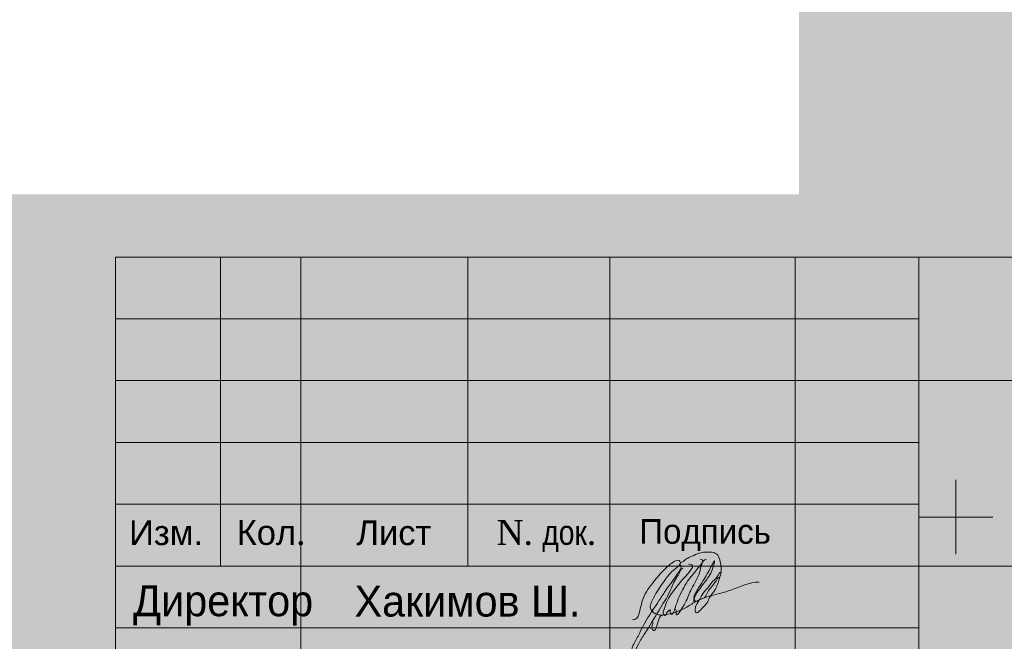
# Model space of a CAD drawing. Header units: millimetres. Extents: x 918404 to 1362154, y 4120617 to 4364104.
# Tile 641 of 649: x 1330661 to 1338629, y 4263588 to 4268617. Entities that reach past the tile are written whole.
import ezdxf

# ---------------------------------------------------------------- set-up
doc = ezdxf.new("R2010")
doc.units = ezdxf.units.MM
doc.header["$MEASUREMENT"] = 0
for name, color, linetype, lineweight in [('(001) Сетка_Ном._пера__132', 132, 'Continuous', 18), ('0_Ном._пера__255', 255, 'Continuous', 18), ('0_Ном._пера__5', 5, 'Continuous', 18), ('0_Ном._пера__7', 7, 'Continuous', 18), ('Text blocks_Ном._пера__1_Ном._пера__7', 7, 'Continuous', 18)]:
    doc.layers.add(name, color=color, linetype=linetype, lineweight=lineweight)
doc.styles.add('СГЕНЕРИР_СТИЛЬ_1', font='arial.ttf')
doc.styles.add('СГЕНЕРИР_СТИЛЬ_11', font='times.ttf')
doc.styles.add('СГЕНЕРИР_СТИЛЬ_7', font='txt')
doc.styles.add('СГЕНЕРИР_СТИЛЬ_9', font='txt')

msp = doc.modelspace()

# ---------------------------------------------------------------- hatches: boundary and pattern name
at = {"layer": '0_Ном._пера__255', "linetype": 'Continuous'}
h = msp.add_hatch(color=256, dxfattribs=at)
h.paths.add_polyline_path([(1305924.1, 4291040.5), (1305924.1, 4260034.2), (1351126, 4260034.2), (1351126, 4291040.5)])
h.paths.add_polyline_path([(1311406.9, 4261667.3), (1311406.9, 4288640.7), (1335731.4, 4288640.7), (1335731.4, 4281071.3), (1336968.5, 4281071.3), (1336968.5, 4267204.9), (1330513.3, 4267204.9), (1330513.3, 4261667.3)], flags=0)

# ---------------------------------------------------------------- linework, layer by layer
at = {"layer": '(001) Сетка_Ном._пера__132', "linetype": 'Continuous'}
for p, q in [((1338235.7, 4264893.1), (1338235.7, 4264293.1)), ((1337935.7, 4264593.1), (1338535.7, 4264593.1))]:
    msp.add_line(p, q, dxfattribs=at)
at = {"layer": '0_Ном._пера__5', "linetype": 'Continuous'}
for points, knots in [([(1335621.6, 4263760.6), (1335679, 4263760.6), (1335677.9, 4263847.3), (1335699.2, 4263914.6), (1335715.8, 4263966.9), (1335747.4, 4264012.8), (1335781.1, 4264056.3), (1335808.2, 4264091.4), (1335837.4, 4264124.7), (1335867.8, 4264156.9), (1335889.8, 4264180), (1335912.7, 4264202.3), (1335938.7, 4264220.8), (1335951.2, 4264229.7), (1335964.5, 4264237.9), (1335979.3, 4264242.1), (1335985.3, 4264243.8), (1335991.6, 4264244.6), (1335997.2, 4264242.1), (1336007.3, 4264237.5), (1336009.8, 4264224.8), (1336006.3, 4264214.1), (1336002.2, 4264202), (1335991, 4264194.6), (1335980.6, 4264186.9), (1335922, 4264143.8), (1335880.2, 4264082.9), (1335840.2, 4264021.8), (1335812.4, 4263979.2), (1335784.7, 4263936.3), (1335767.6, 4263888.5), (1335764.9, 4263880.9), (1335762.3, 4263873.1), (1335763.2, 4263865.2), (1335763.8, 4263859.7), (1335766, 4263854.6), (1335768.4, 4263849.7), (1335773.3, 4263839.7), (1335778.6, 4263829.8), (1335787.2, 4263822.8), (1335791.1, 4263819.6), (1335795.5, 4263817.1), (1335800, 4263814.9), (1335810.1, 4263809.7), (1335820.5, 4263805), (1335831.5, 4263802.5), (1335840.6, 4263800.4), (1335850.1, 4263799.9), (1335859.4, 4263800.2), (1335868.8, 4263800.6), (1335878.1, 4263801.8), (1335887.4, 4263803.3), (1335947.9, 4263813.3), (1336006.1, 4263835), (1336059.4, 4263865.3), (1336086.7, 4263880.8), (1336112.7, 4263898.5), (1336140.4, 4263913.2), (1336175.8, 4263932.1), (1336213.8, 4263945.1), (1336252.3, 4263956.3), (1336306.7, 4263972.1), (1336362.3, 4263983.3), (1336415.8, 4264001.5), (1336491.9, 4264027.2), (1336565.2, 4264066.7), (1336644.5, 4264066.7)], [0, 0, 0, 0, 1, 1, 1, 2, 2, 2, 3, 3, 3, 4, 4, 4, 5, 5, 5, 6, 6, 6, 7, 7, 7, 8, 8, 8, 9, 9, 9, 10, 10, 10, 11, 11, 11, 12, 12, 12, 13, 13, 13, 14, 14, 14, 15, 15, 15, 16, 16, 16, 17, 17, 17, 18, 18, 18, 19, 19, 19, 20, 20, 20, 21, 21, 21, 22, 22, 22, 22]), ([(1336166.8, 4264250), (1336234.3, 4264250), (1336142.2, 4264185.2), (1336066.8, 4264073.7), (1336036.5, 4264028.7), (1336011.8, 4263980.2), (1335990.8, 4263930.2), (1335981.7, 4263908.2), (1335973.9, 4263885.6), (1335967.1, 4263862.8), (1335962.4, 4263847.2), (1335958.1, 4263831.5), (1335949.5, 4263817.8), (1335924.6, 4263778.2), (1335922.3, 4263841.6), (1335927.3, 4263841.6)], [0, 0, 0, 0, 1, 1, 1, 2, 2, 2, 3, 3, 3, 4, 4, 4, 5, 5, 5, 5]), ([(1335964.1, 4263844.6), (1335975, 4263844.6), (1335972.9, 4263830.6), (1335973.1, 4263818.6), (1335973.6, 4263775.4), (1336002.2, 4263821.7), (1336037.8, 4263883.3), (1336041.6, 4263889.9), (1336045.3, 4263896.5), (1336048.8, 4263903.2), (1336067.4, 4263938.5), (1336080.4, 4263976.5), (1336098.3, 4264012.2), (1336120.1, 4264055.8), (1336148.5, 4264096.2), (1336162.8, 4264142.7), (1336177.1, 4264189.4), (1336179.2, 4264248.7), (1336219.3, 4264248.7)], [0, 0, 0, 0, 1, 1, 1, 2, 2, 2, 3, 3, 3, 4, 4, 4, 5, 5, 5, 6, 6, 6, 6]), ([(1336007.4, 4264224.3), (1336024.9, 4264224.3), (1336037.8, 4264240.2), (1336052.5, 4264251.2), (1336066.9, 4264261.9), (1336083.5, 4264269), (1336099.9, 4264276.3), (1336120.8, 4264285.5), (1336141.5, 4264295.1), (1336163.4, 4264301.4), (1336177.7, 4264305.4), (1336192.3, 4264308.4), (1336207.1, 4264309.6), (1336219.4, 4264310.5), (1336231.7, 4264310.3), (1336244, 4264310), (1336257.4, 4264309.7), (1336270.9, 4264309.6), (1336283.2, 4264304.6), (1336297.5, 4264298.7), (1336308.8, 4264287.4), (1336316.6, 4264274), (1336326.2, 4264257.5), (1336330.6, 4264238.7), (1336333.9, 4264219.8), (1336337.1, 4264201.4), (1336339.5, 4264182.8), (1336338.5, 4264164.1), (1336336.5, 4264126.9), (1336322.9, 4264091.7), (1336310.4, 4264056.5), (1336304.9, 4264040.8), (1336298.9, 4264025.4), (1336291.5, 4264010.6), (1336286.5, 4264000.6), (1336280.7, 4263991.1), (1336274, 4263982.2), (1336262, 4263966.5), (1336248.9, 4263958.1), (1336258.3, 4263958.1)], [0, 0, 0, 0, 1, 1, 1, 2, 2, 2, 3, 3, 3, 4, 4, 4, 5, 5, 5, 6, 6, 6, 7, 7, 7, 8, 8, 8, 9, 9, 9, 10, 10, 10, 11, 11, 11, 12, 12, 12, 13, 13, 13, 13]), ([(1336127, 4263905.9), (1336138, 4263905.9), (1336119.8, 4263917.4), (1336117.1, 4263936.1), (1336115.2, 4263948.6), (1336120.9, 4263960.7), (1336126.7, 4263972), (1336140.2, 4263998.4), (1336156.8, 4264022.9), (1336172.8, 4264047.9), (1336196.6, 4264085.2), (1336219.7, 4264122.9), (1336240.6, 4264161.9), (1336273.7, 4264223.5), (1336290.3, 4264261.7), (1336283.2, 4264225.1), (1336275.5, 4264185.4), (1336259.9, 4264147.6), (1336238.1, 4264113.4), (1336219.4, 4264083.9), (1336197.6, 4264056.5), (1336176.3, 4264028.8), (1336159.8, 4264007.4), (1336144.4, 4263985.2), (1336131.7, 4263961.4), (1336117.5, 4263934.7), (1336107, 4263905.2), (1336126.1, 4263905.2)], [0, 0, 0, 0, 1, 1, 1, 2, 2, 2, 3, 3, 3, 4, 4, 4, 5, 5, 5, 6, 6, 6, 7, 7, 7, 8, 8, 8, 9, 9, 9, 9]), ([(1335999.8, 4264204.9), (1336030.4, 4264204.9), (1336004.8, 4264161.9), (1335974.4, 4264118), (1335945.5, 4264076.2), (1335914.1, 4264036.2), (1335885.6, 4263994.1), (1335869, 4263969.8), (1335853.5, 4263944.8), (1335837.4, 4263920.1), (1335796.5, 4263857.3), (1335752.1, 4263796.7), (1335716.4, 4263730.8), (1335702.4, 4263705), (1335689.8, 4263678.5), (1335676.4, 4263652.3), (1335661.5, 4263623.3), (1335645.5, 4263594.9), (1335630.3, 4263566), (1335625.3, 4263556.4), (1335620.4, 4263546.6), (1335617.3, 4263536.2), (1335615.2, 4263529.2), (1335613.7, 4263522), (1335613.5, 4263514.7), (1335613.5, 4263509.7), (1335614.1, 4263504.7), (1335615.4, 4263499.8), (1335625.1, 4263463), (1335640.1, 4263512.4), (1335667.7, 4263564.6), (1335683.2, 4263594), (1335701.5, 4263621.9), (1335719.5, 4263649.9), (1335759.5, 4263712.2), (1335795.8, 4263776.8), (1335834.9, 4263839.6), (1335865.8, 4263889.2), (1335898.3, 4263937.9), (1335922.6, 4263990.9), (1335939.7, 4264028.4), (1335952.5, 4264068), (1335975.8, 4264101.9), (1335984.8, 4264115), (1335995.4, 4264127.1), (1336002, 4264141.5), (1336009.5, 4264157.7), (1336013, 4264178.9), (1336028.3, 4264178.9)], [0, 0, 0, 0, 1, 1, 1, 2, 2, 2, 3, 3, 3, 4, 4, 4, 5, 5, 5, 6, 6, 6, 7, 7, 7, 8, 8, 8, 9, 9, 9, 10, 10, 10, 11, 11, 11, 12, 12, 12, 13, 13, 13, 14, 14, 14, 15, 15, 15, 16, 16, 16, 16]), ([(1336074.6, 4264211.1), (1336168.2, 4264211.1), (1336039.6, 4264123.1), (1335931.5, 4263967.8), (1335917.7, 4263947.9), (1335904.4, 4263927.5), (1335895.6, 4263904.9), (1335888.8, 4263887.6), (1335885, 4263869.2), (1335878.3, 4263851.8), (1335873.9, 4263840.3), (1335867.7, 4263828.8), (1335869.3, 4263816.7), (1335870.1, 4263811), (1335872.6, 4263805.8), (1335876.5, 4263801.7), (1335895.6, 4263782), (1335894.7, 4263841.6), (1335927.3, 4263841.6)], [0, 0, 0, 0, 1, 1, 1, 2, 2, 2, 3, 3, 3, 4, 4, 4, 5, 5, 5, 6, 6, 6, 6]), ([(1336150.7, 4263918.4), (1336166.6, 4263918.4), (1336171.8, 4263939.7), (1336179.6, 4263956.2), (1336190.7, 4263979.6), (1336209.7, 4263998), (1336226.1, 4264018.2), (1336241.2, 4264036.6), (1336254.6, 4264056.4), (1336271.1, 4264073.6), (1336284.3, 4264087.3), (1336299.7, 4264099.1), (1336309.3, 4264115.4), (1336317.7, 4264129.4), (1336322.8, 4264148.3), (1336337.1, 4264148.3)], [0, 0, 0, 0, 1, 1, 1, 2, 2, 2, 3, 3, 3, 4, 4, 4, 5, 5, 5, 5]), ([(1336184.4, 4263933.2), (1336212.3, 4263933.2), (1336219.2, 4263971.8), (1336236, 4263999.1), (1336250.5, 4264022.6), (1336272.7, 4264040.2), (1336287.7, 4264063.4), (1336300, 4264082.4), (1336308.3, 4264107.8), (1336328.4, 4264107.8)], [0, 0, 0, 0, 1, 1, 1, 2, 2, 2, 3, 3, 3, 3]), ([(1336150.7, 4263918.4), (1336166.2, 4263918.4), (1336144, 4263901.9), (1336133.8, 4263875.6), (1336129.5, 4263864.3), (1336127.5, 4263852.2), (1336127.4, 4263840), (1336127.4, 4263834), (1336128, 4263827.9), (1336131.1, 4263822.7), (1336140.7, 4263806.9), (1336156.8, 4263827.6), (1336172.1, 4263843.7), (1336194.6, 4263867.3), (1336221.8, 4263887.5), (1336234.1, 4263917.4), (1336240.6, 4263933.4), (1336243.7, 4263953.8), (1336258.7, 4263953.8)], [0, 0, 0, 0, 1, 1, 1, 2, 2, 2, 3, 3, 3, 4, 4, 4, 5, 5, 5, 6, 6, 6, 6]), ([(1335778.1, 4263745.6), (1335792.3, 4263745.6), (1335779.7, 4263724.4), (1335777.3, 4263703), (1335776.6, 4263696.8), (1335776.8, 4263690.5), (1335779.5, 4263685), (1335782.9, 4263678.3), (1335789.8, 4263673.7), (1335797, 4263675.4), (1335805.2, 4263677.3), (1335808.8, 4263685.9), (1335811.7, 4263694), (1335828.5, 4263740.4), (1335831.7, 4263801), (1335870.6, 4263801)], [0, 0, 0, 0, 1, 1, 1, 2, 2, 2, 3, 3, 3, 4, 4, 4, 5, 5, 5, 5])]:
    msp.add_open_spline(points, degree=3, knots=knots, dxfattribs=at)
at = {"layer": '0_Ном._пера__7', "linetype": 'Continuous'}
for p, q in [((1331437.1, 4261196.5), (1331437.1, 4266696.5)), ((1331437.1, 4266696.5), (1349937.1, 4266696.5)), ((1332287.1, 4264196.5), (1332287.1, 4266696.5)), ((1332937.1, 4261196.5), (1332937.1, 4266696.5)), ((1334287.1, 4264196.5), (1334287.1, 4266696.5)), ((1335437.1, 4261196.5), (1335437.1, 4266696.5)), ((1336937.1, 4261196.5), (1336937.1, 4266696.5)), ((1337937.1, 4261196.5), (1337937.1, 4266696.5)), ((1331437.1, 4266196.5), (1337937.1, 4266196.5)), ((1331437.1, 4266196.5), (1337937.1, 4266196.5)), ((1331437.1, 4266196.5), (1337937.1, 4266196.5)), ((1331437.1, 4265696.5), (1337937.1, 4265696.5)), ((1331437.1, 4265696.5), (1337937.1, 4265696.5)), ((1331437.1, 4265696.5), (1337937.1, 4265696.5)), ((1337937.1, 4265696.5), (1349935.2, 4265696.5)), ((1331437.1, 4265196.5), (1336937.1, 4265196.5)), ((1331437.1, 4265196.5), (1337937.1, 4265196.5)), ((1331437.1, 4265196.5), (1337937.1, 4265196.5)), ((1331437.1, 4264696.5), (1337937.1, 4264696.5)), ((1331437.1, 4264696.5), (1337937.1, 4264696.5)), ((1331437.1, 4264696.5), (1337937.1, 4264696.5)), ((1331437.1, 4264196.5), (1349937.1, 4264196.5)), ((1331437.1, 4264196.5), (1349937.1, 4264196.5)), ((1331437.1, 4264196.5), (1349937.1, 4264196.5)), ((1331437.1, 4263696.5), (1337937.1, 4263696.5)), ((1331437.1, 4263696.5), (1337937.1, 4263696.5)), ((1331437.1, 4263696.5), (1337937.1, 4263696.5)), ((1331437.1, 4263696.5), (1337937.1, 4263696.5)), ((1331437.1, 4263696.5), (1337937.1, 4263696.5)), ((1331437.1, 4263696.5), (1337937.1, 4263696.5))]:
    msp.add_line(p, q, dxfattribs=at)

# ---------------------------------------------------------------- texts
at = {"layer": '0_Ном._пера__7', "linetype": 'Continuous', "char_height": 200, "attachment_point": 1}
for s, insert, style in [('{Изм.}', (1331546.8, 4264566.3), 'СГЕНЕРИР_СТИЛЬ_1'), ('\\A1;{\\fArial|b0|i0|c204|p38;Кол\\fTimes New Roman|b0|i0|c204|p22;.}', (1332417.3, 4264568), 'СГЕНЕРИР_СТИЛЬ_1'), ('{Лист}', (1333385.7, 4264566.3), 'СГЕНЕРИР_СТИЛЬ_1'), ('\\A1;{\\fTimes New Roman|b0|i0|c204|p22;N. \\fArial Narrow Кириллический|b0|i0|c0|p34;док\\fTimes New Roman|b0|i0|c204|p22;.}', (1334520.8, 4264568.2), 'СГЕНЕРИР_СТИЛЬ_11'), ('{Подпись}', (1335675.9, 4264576.5), 'СГЕНЕРИР_СТИЛЬ_9')]:
    msp.add_mtext(s, dxfattribs=dict(at, insert=insert, style=style))
at = {"layer": 'Text blocks_Ном._пера__1_Ном._пера__7', "linetype": 'Continuous', "char_height": 250, "attachment_point": 2, "style": 'СГЕНЕРИР_СТИЛЬ_7'}
for s, insert in [('{  Директор}', (1332215.1, 4264040.8)), ('{Хакимов Ш.}', (1334285, 4264038))]:
    msp.add_mtext(s, dxfattribs=dict(at, insert=insert))

doc.saveas('drawing.dxf')
